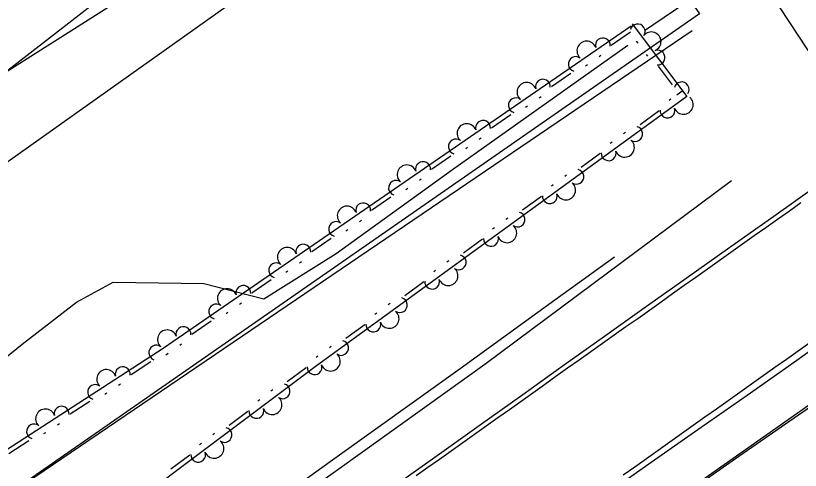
# Model space of a CAD drawing. Extents: x 1577032 to 1581865, y 611492 to 615011.
# Drawn here: x 1579944.1 to 1580081.3, y 613507.4 to 613586.8 of the extents above; entities that cross this region are included whole.
import ezdxf

# ---------------------------------------------------------------- set-up
doc = ezdxf.new("R2010")
doc.units = 0
for name, color, linetype in [('Exist Guardrail', 7, 'Continuous'), ('Exist Hydro Jurisdictional Stream or Body of Water', 7, 'Continuous'), ('Exist Other Culture Fence Line', 7, 'Continuous'), ('Exist Right of Way Line', 7, 'Continuous'), ('Exist Roads EOP', 7, 'Continuous'), ('Exist Roads EOT', 7, 'Continuous'), ('Exist Structure Minor Pipes RCP 24 Inch', 7, 'Continuous'), ('Exist Utilities Telephone UG FO SUE LOS B', 7, 'Continuous'), ('Exist Utilities Water UG Line SUE LOS B', 7, 'Continuous'), ('Old_Level_11', 7, 'Continuous'), ('Old_Level_7', 7, 'Continuous'), ('Old_Level_8', 7, 'Continuous'), ('Scratch_Level_4', 7, 'Continuous')]:
    doc.layers.add(name, color=color, linetype=linetype)

msp = doc.modelspace()

# ---------------------------------------------------------------- linework, layer by layer
at = {"layer": 'Exist Guardrail'}
for points in [[(1580204.94, 613604.14), (1580176.13, 613584.66), (1580156.54, 613571.08), (1580137.28, 613557.36), (1580118.21, 613543.22), (1580106.98, 613535), (1580070.56, 613509.77), (1580039.34, 613487.9), (1579996.35, 613458.56), (1579960.14, 613434.1), (1579928.53, 613412.65), (1579891.13, 613387.42), (1579884.09, 613382.52), (1579876.58, 613377.52), (1579866.53, 613371.18), (1579856.35, 613364.93), (1579850.36, 613361.17), (1579845.45, 613357.94), (1579839.56, 613353.95), (1579830.4, 613347.61), (1579818.74, 613338.59)], [(1579803.47, 613361.24), (1579813.22, 613367.43), (1579823.08, 613374.23), (1579830.58, 613379.53), (1579837.27, 613384.79), (1579852.67, 613397), (1579895.77, 613430.11), (1579929.09, 613455.38), (1579950.36, 613471.62), (1580008.67, 613513.38), (1580026.15, 613525.93), (1580069.24, 613558.01)]]:
    msp.add_lwpolyline(points, dxfattribs=at)
at = {"layer": 'Exist Hydro Jurisdictional Stream or Body of Water'}
msp.add_lwpolyline([(1579924.56, 613512.63), (1579945.28, 613529.4), (1579954.77, 613536.77), (1579961.19, 613540.27), (1579977.01, 613540), (1579987.51, 613537.32), (1580000.16, 613545.29), (1580020.5, 613559.95), (1580051.14, 613581.65)], dxfattribs=at)
at = {"layer": 'Exist Other Culture Fence Line'}
msp.add_line((1579781.84, 613393.87), (1580062.36, 613584.21), dxfattribs=at)
at = {"layer": 'Exist Right of Way Line'}
msp.add_line((1579178.76, 613018.8), (1580074.87, 613655.16), dxfattribs=at)
at = {"layer": 'Exist Roads EOP'}
for points in [[(1580084.36, 613557.19), (1580076.66, 613551.75), (1580068.98, 613546.33), (1580061.34, 613540.93), (1580054.02, 613535.74), (1580047.04, 613530.77), (1580040.08, 613525.79), (1580032.77, 613520.57), (1580025.16, 613515.14), (1580017.42, 613509.63), (1580009.6, 613504.06), (1580001.65, 613498.39), (1579993.53, 613492.57), (1579989.41, 613489.62), (1579985.26, 613486.64), (1579981.12, 613483.67), (1579976.97, 613480.7), (1579972.82, 613477.74), (1579968.67, 613474.78), (1579964.53, 613471.83), (1579960.42, 613468.9), (1579952.29, 613463.09), (1579944.26, 613457.35), (1579936.29, 613451.71)], [(1579943.41, 613429.9), (1579947.57, 613432.85), (1579955.65, 613438.57), (1579963.48, 613444.07), (1579971.37, 613449.57), (1579975.46, 613452.43), (1579983.59, 613458.14), (1579991.38, 613463.65), (1579998.91, 613469), (1580007.01, 613474.76), (1580015.08, 613480.52), (1580022.98, 613486.15), (1580030.97, 613491.81), (1580035.08, 613494.69), (1580039.22, 613497.6), (1580043.38, 613500.51), (1580047.53, 613503.42), (1580051.68, 613506.33), (1580055.83, 613509.24), (1580063.97, 613514.93), (1580071.99, 613520.53), (1580076.13, 613523.43), (1580080.28, 613526.36), (1580088.37, 613532.14)]]:
    msp.add_lwpolyline(points, dxfattribs=at)
at = {"layer": 'Exist Roads EOT'}
for points in [[(1580081.4, 613554.11), (1580079.37, 613552.66), (1580077.33, 613551.22), (1580075.29, 613549.77), (1580073.25, 613548.33), (1580071.21, 613546.88), (1580069.17, 613545.44), (1580067.13, 613543.99), (1580065.09, 613542.55), (1580063.05, 613541.1), (1580061.01, 613539.66), (1580058.97, 613538.21), (1580056.94, 613536.77), (1580054.9, 613535.32), (1580052.86, 613533.88), (1580050.82, 613532.43), (1580048.78, 613530.99), (1580046.74, 613529.54), (1580044.7, 613528.1), (1580042.66, 613526.65), (1580040.62, 613525.21), (1580038.58, 613523.76), (1580036.55, 613522.32), (1580034.51, 613520.87), (1580032.47, 613519.42), (1580030.43, 613517.98), (1580028.39, 613516.53), (1580026.36, 613515.08), (1580024.32, 613513.64), (1580022.28, 613512.19), (1580020.24, 613510.74), (1580018.2, 613509.29), (1580016.17, 613507.85), (1580014.13, 613506.4)], [(1580050.34, 613506.58), (1580052.38, 613508.02), (1580054.42, 613509.47), (1580056.45, 613510.91), (1580058.49, 613512.36), (1580060.53, 613513.81), (1580062.57, 613515.25), (1580064.61, 613516.7), (1580066.64, 613518.15), (1580068.68, 613519.59), (1580070.72, 613521.04), (1580072.76, 613522.49), (1580074.8, 613523.93), (1580076.83, 613525.38), (1580078.87, 613526.83), (1580080.91, 613528.27), (1580082.95, 613529.72)]]:
    msp.add_lwpolyline(points, dxfattribs=at)
at = {"layer": 'Exist Structure Minor Pipes RCP 24 Inch'}
msp.add_line((1580054.05, 613584.23), (1580096.34, 613613.07), dxfattribs=at)
at = {"layer": 'Exist Utilities Telephone UG FO SUE LOS B'}
msp.add_lwpolyline([(1579762.43, 613445.5), (1579805.52, 613477.49), (1579874.3, 613528.42), (1579927.63, 613567.61), (1579961.57, 613589.13), (1580023.79, 613630.1), (1580048.6, 613644.24), (1580064.79, 613652.02), (1580101.01, 613664.86), (1580134.79, 613676.2), (1580157.3, 613683.34), (1580171.65, 613687.07), (1580205.63, 613699.27), (1580257.8, 613718.78), (1580277.93, 613732.3), (1580322.48, 613762.42), (1580357.71, 613789.14), (1580371.84, 613797.02), (1580398.85, 613808.57), (1580440.4, 613836.96), (1580497.32, 613877.42), (1580541.92, 613911.34), (1580565.99, 613928.5)], dxfattribs=at)
at = {"layer": 'Exist Utilities Water UG Line SUE LOS B'}
msp.add_line((1579928.88, 613566.57), (1579960.34, 613590.95), dxfattribs=at)
at = {"layer": 'Old_Level_11'}
for points in [[(1580051.87, 613585.39), (1580061.47, 613572.73), (1579996.51, 613525.49), (1579945.64, 613487.29), (1579897.32, 613451.55), (1579822.91, 613399.27), (1579811.96, 613395.92), (1579808.09, 613406.33), (1579821.69, 613416.56), (1579845.45, 613434.15), (1579862.33, 613450.05), (1579875.96, 613465.26), (1579902.05, 613484.23), (1579938.2, 613508.25), (1579969.9, 613528.72), (1580051.73, 613585.05)], [(1580048.24, 613581.65), (1580051.62, 613583.98)], [(1580052.62, 613582.36), (1580052.87, 613582.03)], [(1580046.11, 613579.69), (1580046.45, 613579.92)], [(1580054.36, 613580.07), (1580054.6, 613579.74)], [(1580043.75, 613578.06), (1580044.09, 613578.29)], [(1580056.42, 613578.03), (1580058.9, 613574.76)], [(1580037.77, 613574.45), (1580041.15, 613576.77)], [(1580059.73, 613572.99), (1580060.66, 613573.67)], [(1580035.64, 613572.48), (1580035.98, 613572.71)], [(1580058.67, 613572.22), (1580058.34, 613571.98)], [(1580033.28, 613570.85), (1580033.61, 613571.08)], [(1580027.3, 613567.24), (1580030.68, 613569.56)], [(1580056.59, 613570.2), (1580053.27, 613567.78)], [(1580025.17, 613565.27), (1580025.51, 613565.5)], [(1580050.71, 613566.43), (1580050.38, 613566.19)], [(1580022.8, 613563.64), (1580023.14, 613563.88)], [(1580048.39, 613564.74), (1580048.06, 613564.5)], [(1580046.31, 613562.72), (1580042.99, 613560.31)], [(1580016.83, 613560.03), (1580020.21, 613562.35)], [(1580040.43, 613558.95), (1580040.1, 613558.71)], [(1580014.7, 613558.06), (1580015.03, 613558.3)], [(1580038.11, 613557.26), (1580037.78, 613557.02)], [(1580012.33, 613556.44), (1580012.67, 613556.67)], [(1580006.36, 613552.82), (1580009.73, 613555.15)], [(1580036.03, 613555.24), (1580032.71, 613552.83)], [(1580004.22, 613550.85), (1580004.56, 613551.09)], [(1580030.15, 613551.47), (1580029.82, 613551.23)], [(1580001.86, 613549.23), (1580002.2, 613549.46)], [(1580027.83, 613549.78), (1580027.49, 613549.54)], [(1579995.88, 613545.61), (1579999.26, 613547.94)], [(1580025.75, 613547.76), (1580022.43, 613545.35)], [(1579993.75, 613543.65), (1579994.09, 613543.88)], [(1580019.86, 613543.99), (1580019.53, 613543.75)], [(1579991.39, 613542.02), (1579991.72, 613542.25)], [(1580017.54, 613542.31), (1580017.21, 613542.07)], [(1579985.41, 613538.4), (1579988.79, 613540.73)], [(1580015.46, 613540.29), (1580012.15, 613537.87)], [(1579983.28, 613536.44), (1579983.62, 613536.67)], [(1580009.58, 613536.52), (1580009.25, 613536.28)], [(1579980.91, 613534.81), (1579981.25, 613535.04)], [(1580007.26, 613534.83), (1580006.93, 613534.59)], [(1579974.94, 613531.2), (1579978.32, 613533.52)], [(1580005.18, 613532.81), (1580001.87, 613530.4)], [(1579972.81, 613529.23), (1579973.15, 613529.46)], [(1579999.3, 613529.04), (1579998.97, 613528.8)], [(1579970.41, 613527.59), (1579970.59, 613527.7), (1579970.78, 613527.84)], [(1579996.98, 613527.35), (1579996.65, 613527.11)], [(1579964.33, 613524.15), (1579967.78, 613526.37)], [(1579994.9, 613525.31), (1579991.62, 613522.84)], [(1579962.14, 613522.25), (1579962.49, 613522.47)], [(1579989.08, 613521.45), (1579988.75, 613521.2)], [(1579959.73, 613520.69), (1579960.08, 613520.91)], [(1579953.65, 613517.25), (1579957.1, 613519.48)], [(1579986.79, 613519.72), (1579986.46, 613519.48)], [(1579984.74, 613517.67), (1579981.46, 613515.21)], [(1579951.46, 613515.35), (1579951.81, 613515.57)], [(1579949.05, 613513.79), (1579949.4, 613514.01)], [(1579978.92, 613513.81), (1579978.59, 613513.57)], [(1579942.97, 613510.35), (1579946.42, 613512.58)], [(1579976.62, 613512.09), (1579976.29, 613511.84)], [(1579974.57, 613510.04), (1579971.29, 613507.58)]]:
    msp.add_lwpolyline(points, dxfattribs=at)
for centre, radius, start, end in [((1580052.86, 613584.08), 1.3, 325.6344, 166.4309), ((1580055.25, 613582.29), 1.69, 293.1632, 141.2357), ((1580043.94, 613580.68), 1.69, 20.505, 228.5775), ((1580046.77, 613581.63), 1.3, 355.3097, 196.1063), ((1580056.33, 613579.51), 1.3, 267.9679, 108.7645), ((1580042.04, 613578.38), 1.3, 52.9762, 253.7727), ((1580033.46, 613573.47), 1.69, 20.505, 228.5775), ((1580036.29, 613574.42), 1.3, 355.3097, 196.1063), ((1580060.54, 613573.95), 1.3, 325.6344, 166.4309), ((1580031.57, 613571.17), 1.3, 52.9762, 253.7727), ((1580060.87, 613571.28), 1.69, 201.9908, 50.0633), ((1580058.07, 613570.26), 1.3, 176.7955, 17.5921), ((1580022.99, 613566.26), 1.69, 20.505, 228.5775), ((1580025.82, 613567.22), 1.3, 355.3097, 196.1063), ((1580052.43, 613566.16), 1.3, 234.462, 75.2585), ((1580021.09, 613563.96), 1.3, 52.9762, 253.7727), ((1580050.59, 613563.8), 1.69, 201.9908, 50.0633), ((1580047.79, 613562.78), 1.3, 176.7955, 17.5921), ((1580015.35, 613560.01), 1.3, 355.3097, 196.1063), ((1580012.52, 613559.05), 1.69, 20.505, 228.5775), ((1580042.15, 613558.68), 1.3, 234.462, 75.2585), ((1580010.62, 613556.75), 1.3, 52.9762, 253.7727), ((1580040.31, 613556.33), 1.69, 201.9908, 50.0633), ((1580037.5, 613555.3), 1.3, 176.7955, 17.5921), ((1580002.05, 613551.85), 1.69, 20.505, 228.5775), ((1580004.88, 613552.8), 1.3, 355.3097, 196.1063), ((1580031.87, 613551.2), 1.3, 234.462, 75.2585), ((1580000.15, 613549.54), 1.3, 52.9762, 253.7727), ((1580030.03, 613548.85), 1.69, 201.9908, 50.0633), ((1580027.22, 613547.82), 1.3, 176.7955, 17.5921), ((1579991.58, 613544.64), 1.69, 20.505, 228.5775), ((1579994.41, 613545.59), 1.3, 355.3097, 196.1063), ((1580021.58, 613543.72), 1.3, 234.462, 75.2585), ((1579989.68, 613542.33), 1.3, 52.9762, 253.7727), ((1580019.75, 613541.37), 1.69, 201.9908, 50.0633), ((1580016.94, 613540.35), 1.3, 176.7955, 17.5921), ((1579983.93, 613538.38), 1.3, 355.3097, 196.1063), ((1579981.1, 613537.43), 1.69, 20.505, 228.5775), ((1579979.2, 613535.13), 1.3, 52.9762, 253.7727), ((1580011.3, 613536.25), 1.3, 234.462, 75.2585), ((1580009.46, 613533.89), 1.69, 201.9908, 50.0633), ((1579973.46, 613531.17), 1.3, 355.3097, 196.1063), ((1580006.66, 613532.87), 1.3, 176.7955, 17.5921), ((1579970.63, 613530.22), 1.69, 20.505, 228.5775), ((1580001.02, 613528.77), 1.3, 234.462, 75.2585), ((1579968.71, 613527.95), 1.3, 51.292, 252.0885), ((1579999.18, 613526.42), 1.69, 201.9908, 50.0633), ((1579962.85, 613524.17), 1.3, 353.6255, 194.4221), ((1579996.38, 613525.39), 1.3, 177.6735, 18.4701), ((1579960, 613523.3), 1.69, 18.8208, 226.8933), ((1579958.03, 613521.06), 1.3, 51.292, 252.0885), ((1579990.8, 613521.2), 1.3, 235.34, 76.1366), ((1579989, 613518.82), 1.69, 202.8688, 50.9413), ((1579952.17, 613517.27), 1.3, 353.6255, 194.4221), ((1579949.32, 613516.4), 1.69, 18.8208, 226.8933), ((1579986.21, 613517.76), 1.3, 177.6735, 18.4701), ((1579947.35, 613514.16), 1.3, 51.292, 252.0885), ((1579980.64, 613513.57), 1.3, 235.34, 76.1366), ((1579978.84, 613511.19), 1.69, 202.8688, 50.9413), ((1579976.05, 613510.12), 1.3, 177.6735, 18.4701)]:
    msp.add_arc(centre, radius, start, end, dxfattribs=at)
at = {"layer": 'Old_Level_7'}
for points in [[(1580204.41, 613605.7), (1580184.66, 613591.04), (1580164.93, 613576.99), (1580138.26, 613557.96), (1580109.19, 613537.33), (1580079.14, 613516.2), (1580044.46, 613491.82), (1580020.63, 613475.12), (1579980.8, 613448.19), (1579942.82, 613422.24), (1579900.08, 613391.73), (1579828.5, 613345.35)], [(1579812.78, 613367.87), (1579846.1, 613394.34), (1579869.39, 613412.87), (1579901.73, 613436.93), (1579937.04, 613463.54), (1579958.77, 613479.72), (1579981.15, 613496.02), (1579999.12, 613508.9), (1580021.83, 613525.18), (1580038.37, 613537.17), (1580048.82, 613544.69)]]:
    msp.add_lwpolyline(points, dxfattribs=at)
at = {"layer": 'Old_Level_8'}
msp.add_lwpolyline([(1580005.94, 613678.54), (1580001.69, 613675.94), (1580063.69, 613587.13), (1579885.94, 613463.7), (1579781.84, 613393.87)], dxfattribs=at)
at = {"layer": 'Scratch_Level_4'}
msp.add_lwpolyline([(1579948.7, 613774.09), (1579994.71, 613700.84), (1580013.77, 613671.65), (1580063.46, 613605.63), (1580077.7, 613588.18), (1580084.02, 613578.67)], dxfattribs=at)

doc.saveas('drawing.dxf')
